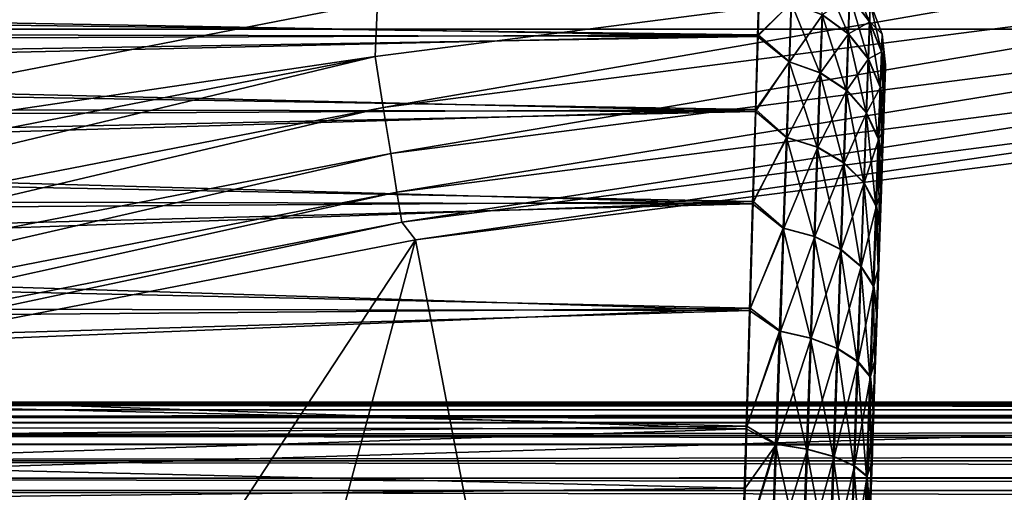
# Model space of a CAD drawing. Header units: millimetres. Extents: x -43.6 to 43.6, y -43.6 to 43.6.
# Tile 400 of 637: x -6.7 to -4.7, y 35.9 to 36.8. Entities that reach past the tile are written whole.
import ezdxf

# ---------------------------------------------------------------- set-up
doc = ezdxf.new("R2010")
doc.units = ezdxf.units.MM
doc.header["$LTSCALE"] = 52.148148
for name, color, linetype in [('150', 7, 'CONTINUOUS'), ('152', 7, 'CONTINUOUS'), ('156', 7, 'CONTINUOUS'), ('163', 7, 'CONTINUOUS'), ('208', 7, 'CONTINUOUS'), ('317', 7, 'CONTINUOUS'), ('341', 7, 'CONTINUOUS'), ('357', 7, 'CONTINUOUS'), ('382', 7, 'CONTINUOUS')]:
    doc.layers.add(name, color=color, linetype=linetype)

msp = doc.modelspace()

# ---------------------------------------------------------------- linework, layer by layer
at = {"layer": '150', "linetype": 'Continuous'}
for points in [[(-3.5187, 36.6918, 23.9303), (-5.4256, 34.1166, 15.3553), (-5.8614, 36.3912, 23.9303), (-3.5187, 36.6918, 23.9303)], [(-4.3358, 34.2706, 15.3499), (-5.4256, 34.1166, 15.3553), (-3.5187, 36.6918, 23.9303), (-4.3358, 34.2706, 15.3499)], [(-5.8614, 36.3912, 23.9303), (-7.6317, 33.6959, 15.3701), (-8.1792, 35.9413, 23.9303), (-5.8614, 36.3912, 23.9303)], [(-6.5217, 33.926, 15.362), (-7.6317, 33.6959, 15.3701), (-5.8614, 36.3912, 23.9303), (-6.5217, 33.926, 15.362)], [(-5.4256, 34.1166, 15.3553), (-6.5217, 33.926, 15.362), (-5.8614, 36.3912, 23.9303), (-5.4256, 34.1166, 15.3553)]]:
    msp.add_3dface(points, dxfattribs=at)
at = {"layer": '152', "color": 2, "linetype": 'Continuous'}
for points in [[(-19.9912, 38.0897, 26.3), (-22.2545, 36.8132, 26.3), (19.9912, 38.0897, 26.3), (-19.9912, 38.0897, 26.3)], [(19.9912, 38.0897, 26.3), (-22.2545, 36.8132, 26.3), (22.2545, 36.8132, 26.3), (19.9912, 38.0897, 26.3)], [(-22.2545, 36.8132, 26.3), (-24.4367, 35.4023, 26.3), (22.2545, 36.8132, 26.3), (-22.2545, 36.8132, 26.3)], [(22.2545, 36.8132, 26.3), (-24.4367, 35.4023, 26.3), (-0.015, 35.8829, 26.3), (22.2545, 36.8132, 26.3)]]:
    msp.add_3dface(points, dxfattribs=at)
at = {"layer": '156', "color": 1, "linetype": 'Continuous'}
msp.add_3dface([(-5.9381, 36.8678, 24.3), (-8.2863, 36.412, 24.3), (-22.2726, 36.8431, 24.3), (-5.9381, 36.8678, 24.3)], dxfattribs=at)
at = {"layer": '163', "linetype": 'Continuous'}
for points in [[(-5.1736, 36.9089, -3.5149), (-5.1769, 36.7983, -3.7512), (-8.9189, 36.8654, -3.6211), (-5.1736, 36.9089, -3.5149)], [(-5.1761, 36.8013, -2.254), (-5.173, 36.9109, -2.4908), (-8.9185, 36.8494, -2.3449), (-5.1761, 36.8013, -2.254)], [(-8.9189, 36.8654, -3.6211), (-5.1769, 36.7983, -3.7512), (-8.9172, 36.8056, -3.7386), (-8.9189, 36.8654, -3.6211)], [(-8.9167, 36.7867, -2.2289), (-5.1761, 36.8013, -2.254), (-8.9185, 36.8494, -2.3449), (-8.9167, 36.7867, -2.2289)], [(-8.9172, 36.8056, -3.7386), (-5.1769, 36.7983, -3.7512), (-8.9152, 36.7357, -3.8503), (-8.9172, 36.8056, -3.7386)], [(-8.9145, 36.714, -2.119), (-5.1761, 36.8013, -2.254), (-8.9167, 36.7867, -2.2289), (-8.9145, 36.714, -2.119)], [(-5.1769, 36.7983, -3.7512), (-5.1814, 36.6485, -3.9649), (-8.9152, 36.7357, -3.8503), (-5.1769, 36.7983, -3.7512)], [(-5.1803, 36.6523, -2.0397), (-5.1761, 36.8013, -2.254), (-8.9145, 36.714, -2.119), (-5.1803, 36.6523, -2.0397)], [(-8.9152, 36.7357, -3.8503), (-5.1814, 36.6485, -3.9649), (-8.9129, 36.6563, -3.9555), (-8.9152, 36.7357, -3.8503)], [(-8.9122, 36.6319, -2.0158), (-5.1803, 36.6523, -2.0397), (-8.9145, 36.714, -2.119), (-8.9122, 36.6319, -2.0158)], [(-8.9129, 36.6563, -3.9555), (-5.1814, 36.6485, -3.9649), (-8.9103, 36.5679, -4.0534), (-8.9129, 36.6563, -3.9555)], [(-8.9095, 36.5412, -1.9202), (-5.1803, 36.6523, -2.0397), (-8.9122, 36.6319, -2.0158), (-8.9095, 36.5412, -1.9202)], [(-5.1814, 36.6485, -3.9649), (-5.1869, 36.4638, -4.1494), (-8.9103, 36.5679, -4.0534), (-5.1814, 36.6485, -3.9649)], [(-5.1856, 36.4684, -1.8545), (-5.1803, 36.6523, -2.0397), (-8.9095, 36.5412, -1.9202), (-5.1856, 36.4684, -1.8545)], [(-8.9103, 36.5679, -4.0534), (-5.1869, 36.4638, -4.1494), (-8.9075, 36.4713, -4.1431), (-8.9103, 36.5679, -4.0534)], [(-8.9066, 36.4423, -1.8329), (-5.1856, 36.4684, -1.8545), (-8.9095, 36.5412, -1.9202), (-8.9066, 36.4423, -1.8329)], [(-8.9075, 36.4713, -4.1431), (-5.1869, 36.4638, -4.1494), (-8.9044, 36.3672, -4.2239), (-8.9075, 36.4713, -4.1431)], [(-8.9035, 36.3362, -1.7547), (-5.1856, 36.4684, -1.8545), (-8.9066, 36.4423, -1.8329), (-8.9035, 36.3362, -1.7547)], [(-5.1869, 36.4638, -4.1494), (-5.1932, 36.25, -4.299), (-8.9044, 36.3672, -4.2239), (-5.1869, 36.4638, -4.1494)], [(-5.1917, 36.2551, -1.7039), (-5.1856, 36.4684, -1.8545), (-8.9035, 36.3362, -1.7547), (-5.1917, 36.2551, -1.7039)], [(-8.9044, 36.3672, -4.2239), (-5.1932, 36.25, -4.299), (-8.9012, 36.2564, -4.2953), (-8.9044, 36.3672, -4.2239)], [(-8.9003, 36.2236, -1.6861), (-5.1917, 36.2551, -1.7039), (-8.9035, 36.3362, -1.7547), (-8.9003, 36.2236, -1.6861)], [(-8.9012, 36.2564, -4.2953), (-5.1932, 36.25, -4.299), (-8.8978, 36.1397, -4.3567), (-8.9012, 36.2564, -4.2953)], [(-8.8968, 36.1055, -1.6276), (-5.1917, 36.2551, -1.7039), (-8.9003, 36.2236, -1.6861), (-8.8968, 36.1055, -1.6276)], [(-5.1932, 36.25, -4.299), (-5.2001, 36.0134, -4.4094), (-8.8978, 36.1397, -4.3567), (-5.1932, 36.25, -4.299)], [(-5.1985, 36.019, -1.5926), (-5.1917, 36.2551, -1.7039), (-8.8968, 36.1055, -1.6276), (-5.1985, 36.019, -1.5926)], [(-8.8978, 36.1397, -4.3567), (-5.2001, 36.0134, -4.4094), (-8.8943, 36.0181, -4.4077), (-8.8978, 36.1397, -4.3567)], [(-8.8933, 35.9825, -1.5797), (-5.1985, 36.019, -1.5926), (-8.8968, 36.1055, -1.6276), (-8.8933, 35.9825, -1.5797)], [(-8.8943, 36.0181, -4.4077), (-5.2001, 36.0134, -4.4094), (-8.8906, 35.8925, -4.4477), (-8.8943, 36.0181, -4.4077)], [(-5.2021, 35.8946, -1.5528), (-5.1985, 36.019, -1.5926), (-8.8933, 35.9825, -1.5797), (-5.2021, 35.8946, -1.5528)], [(-5.2001, 36.0134, -4.4094), (-5.2075, 35.7613, -4.4771), (-8.8906, 35.8925, -4.4477), (-5.2001, 36.0134, -4.4094)], [(-8.8895, 35.854, -1.5424), (-5.2021, 35.8946, -1.5528), (-8.8933, 35.9825, -1.5797), (-8.8895, 35.854, -1.5424)], [(-8.8906, 35.8925, -4.4477), (-5.2075, 35.7613, -4.4771), (-8.8869, 35.7638, -4.4766), (-8.8906, 35.8925, -4.4477)], [(-5.2058, 35.766, -1.5238), (-5.2021, 35.8946, -1.5528), (-8.8895, 35.854, -1.5424), (-5.2058, 35.766, -1.5238)]]:
    msp.add_3dface(points, dxfattribs=at)
at = {"layer": '208', "linetype": 'Continuous'}
for points in [[(-5.9381, 36.8678, 24.3), (-3.5754, 37.0631, 24.2883), (-5.9427, 36.758, 24.2883), (-5.9381, 36.8678, 24.3)], [(-3.5754, 37.0631, 24.2883), (-5.9263, 36.6562, 24.2534), (-5.9427, 36.758, 24.2883), (-3.5754, 37.0631, 24.2883)], [(-3.5655, 36.9605, 24.2534), (-5.9263, 36.6562, 24.2534), (-3.5754, 37.0631, 24.2883), (-3.5655, 36.9605, 24.2534)], [(-3.5655, 36.9605, 24.2534), (-5.9114, 36.5643, 24.1971), (-5.9263, 36.6562, 24.2534), (-3.5655, 36.9605, 24.2534)], [(-3.5566, 36.8679, 24.1971), (-5.9114, 36.5643, 24.1971), (-3.5655, 36.9605, 24.2534), (-3.5566, 36.8679, 24.1971)], [(-8.2863, 36.412, 24.3), (-5.9381, 36.8678, 24.3), (-5.9427, 36.758, 24.2883), (-8.2863, 36.412, 24.3)], [(-3.5566, 36.8679, 24.1971), (-5.8989, 36.4866, 24.122), (-5.9114, 36.5643, 24.1971), (-3.5566, 36.8679, 24.1971)], [(-3.549, 36.7895, 24.122), (-5.8989, 36.4866, 24.122), (-3.5566, 36.8679, 24.1971), (-3.549, 36.7895, 24.122)], [(-3.549, 36.7895, 24.122), (-5.8892, 36.4268, 24.0316), (-5.8989, 36.4866, 24.122), (-3.549, 36.7895, 24.122)], [(-3.5432, 36.7292, 24.0316), (-5.8892, 36.4268, 24.0316), (-3.549, 36.7895, 24.122), (-3.5432, 36.7292, 24.0316)], [(-8.2863, 36.412, 24.3), (-5.9427, 36.758, 24.2883), (-8.2856, 36.3018, 24.2883), (-8.2863, 36.412, 24.3)], [(-5.9427, 36.758, 24.2883), (-8.2627, 36.2013, 24.2534), (-8.2856, 36.3018, 24.2883), (-5.9427, 36.758, 24.2883)], [(-5.9263, 36.6562, 24.2534), (-8.2627, 36.2013, 24.2534), (-5.9427, 36.758, 24.2883), (-5.9263, 36.6562, 24.2534)], [(-3.5432, 36.7292, 24.0316), (-5.8614, 36.3912, 23.9303), (-5.8892, 36.4268, 24.0316), (-3.5432, 36.7292, 24.0316)], [(-3.5187, 36.6918, 23.9303), (-5.8614, 36.3912, 23.9303), (-3.5432, 36.7292, 24.0316), (-3.5187, 36.6918, 23.9303)], [(-5.9263, 36.6562, 24.2534), (-8.242, 36.1105, 24.1971), (-8.2627, 36.2013, 24.2534), (-5.9263, 36.6562, 24.2534)], [(-5.9114, 36.5643, 24.1971), (-8.242, 36.1105, 24.1971), (-5.9263, 36.6562, 24.2534), (-5.9114, 36.5643, 24.1971)], [(-5.9114, 36.5643, 24.1971), (-8.2244, 36.0337, 24.122), (-8.242, 36.1105, 24.1971), (-5.9114, 36.5643, 24.1971)], [(-5.8989, 36.4866, 24.122), (-8.2244, 36.0337, 24.122), (-5.9114, 36.5643, 24.1971), (-5.8989, 36.4866, 24.122)], [(-5.8989, 36.4866, 24.122), (-8.211, 35.9747, 24.0316), (-8.2244, 36.0337, 24.122), (-5.8989, 36.4866, 24.122)], [(-5.8892, 36.4268, 24.0316), (-8.211, 35.9747, 24.0316), (-5.8989, 36.4866, 24.122), (-5.8892, 36.4268, 24.0316)], [(-5.8892, 36.4268, 24.0316), (-8.1792, 35.9413, 23.9303), (-8.211, 35.9747, 24.0316), (-5.8892, 36.4268, 24.0316)], [(-5.8614, 36.3912, 23.9303), (-8.1792, 35.9413, 23.9303), (-5.8892, 36.4268, 24.0316), (-5.8614, 36.3912, 23.9303)]]:
    msp.add_3dface(points, dxfattribs=at)
at = {"layer": '317', "linetype": 'Continuous'}
for points in [[(-8.8903, 36.0668, 14.7301), (8.8903, 36.0668, 14.7301), (-7.5614, 35.6267, 2.1283), (-8.8903, 36.0668, 14.7301)], [(-7.5614, 35.6267, 2.1283), (8.8903, 36.0668, 14.7301), (-7.4665, 35.6288, 2.1878), (-7.5614, 35.6267, 2.1283)], [(-7.4665, 35.6288, 2.1878), (8.8903, 36.0668, 14.7301), (-7.3609, 35.6301, 2.2248), (-7.4665, 35.6288, 2.1878)], [(-7.3609, 35.6301, 2.2248), (8.8903, 36.0668, 14.7301), (-7.25, 35.6305, 2.2373), (-7.3609, 35.6301, 2.2248)], [(8.8903, 36.0668, 14.7301), (7.25, 35.6305, 2.2373), (-7.25, 35.6305, 2.2373), (8.8903, 36.0668, 14.7301)]]:
    msp.add_3dface(points, dxfattribs=at)
at = {"layer": '341', "linetype": 'Continuous'}
for points in [[(-4.9208, 36.7413, -3.0027), (-4.9209, 36.7362, -2.8876), (-4.9916, 34.737, -4.2502), (-4.9208, 36.7413, -3.0027)], [(-4.9211, 36.7357, -3.1177), (-4.9208, 36.7413, -3.0027), (-4.9916, 34.737, -4.2502), (-4.9211, 36.7357, -3.1177)], [(-4.9209, 36.7362, -2.8876), (-4.9214, 36.7205, -2.7734), (-4.9916, 34.737, -4.2502), (-4.9209, 36.7362, -2.8876)], [(-4.9217, 36.7196, -3.2318), (-4.9211, 36.7357, -3.1177), (-4.9916, 34.737, -4.2502), (-4.9217, 36.7196, -3.2318)], [(-4.9214, 36.7205, -2.7734), (-4.9223, 36.6944, -2.6612), (-4.9916, 34.737, -4.2502), (-4.9214, 36.7205, -2.7734)], [(-4.9227, 36.6931, -3.3439), (-4.9217, 36.7196, -3.2318), (-4.9916, 34.737, -4.2502), (-4.9227, 36.6931, -3.3439)], [(-4.9223, 36.6944, -2.6612), (-4.9235, 36.6581, -2.5518), (-4.9916, 34.737, -4.2502), (-4.9223, 36.6944, -2.6612)], [(-4.9241, 36.6563, -3.4532), (-4.9227, 36.6931, -3.3439), (-4.9916, 34.737, -4.2502), (-4.9241, 36.6563, -3.4532)], [(-4.9235, 36.6581, -2.5518), (-4.925, 36.6119, -2.4463), (-4.9916, 34.737, -4.2502), (-4.9235, 36.6581, -2.5518)], [(-4.9258, 36.6096, -3.5585), (-4.9241, 36.6563, -3.4532), (-4.9916, 34.737, -4.2502), (-4.9258, 36.6096, -3.5585)], [(-4.925, 36.6119, -2.4463), (-4.9269, 36.5561, -2.3454), (-4.9916, 34.737, -4.2502), (-4.925, 36.6119, -2.4463)], [(-4.9278, 36.5535, -3.6591), (-4.9258, 36.6096, -3.5585), (-4.9916, 34.737, -4.2502), (-4.9278, 36.5535, -3.6591)], [(-4.9269, 36.5561, -2.3454), (-4.9291, 36.4913, -2.2501), (-4.9916, 34.737, -4.2502), (-4.9269, 36.5561, -2.3454)], [(-4.9301, 36.4883, -3.7541), (-4.9278, 36.5535, -3.6591), (-4.9916, 34.737, -4.2502), (-4.9301, 36.4883, -3.7541)], [(-4.9291, 36.4913, -2.2501), (-4.9316, 36.4179, -2.1612), (-4.9916, 34.737, -4.2502), (-4.9291, 36.4913, -2.2501)], [(-4.9328, 36.4146, -3.8428), (-4.9301, 36.4883, -3.7541), (-4.9916, 34.737, -4.2502), (-4.9328, 36.4146, -3.8428)], [(-4.9316, 36.4179, -2.1612), (-4.9344, 36.3367, -2.0794), (-4.9916, 34.737, -4.2502), (-4.9316, 36.4179, -2.1612)], [(-4.9356, 36.3331, -3.9242), (-4.9328, 36.4146, -3.8428), (-4.9916, 34.737, -4.2502), (-4.9356, 36.3331, -3.9242)], [(-4.9344, 36.3367, -2.0794), (-4.9374, 36.2483, -2.0055), (-4.9916, 34.737, -4.2502), (-4.9344, 36.3367, -2.0794)], [(-4.9388, 36.2444, -3.9978), (-4.9356, 36.3331, -3.9242), (-4.9916, 34.737, -4.2502), (-4.9388, 36.2444, -3.9978)], [(-4.9374, 36.2483, -2.0055), (-4.9407, 36.1535, -1.94), (-4.9916, 34.737, -4.2502), (-4.9374, 36.2483, -2.0055)], [(-4.9421, 36.1493, -4.063), (-4.9388, 36.2444, -3.9978), (-4.9916, 34.737, -4.2502), (-4.9421, 36.1493, -4.063)], [(-4.9407, 36.1535, -1.94), (-4.9442, 36.053, -1.8835), (-4.9916, 34.737, -4.2502), (-4.9407, 36.1535, -1.94)], [(-4.9457, 36.0486, -4.1191), (-4.9421, 36.1493, -4.063), (-4.9916, 34.737, -4.2502), (-4.9457, 36.0486, -4.1191)], [(-4.9442, 36.053, -1.8835), (-4.9478, 35.9477, -1.8365), (-4.9916, 34.737, -4.2502), (-4.9442, 36.053, -1.8835)], [(-4.9494, 35.9431, -4.1656), (-4.9457, 36.0486, -4.1191), (-4.9916, 34.737, -4.2502), (-4.9494, 35.9431, -4.1656)], [(-4.9478, 35.9477, -1.8365), (-4.9516, 35.8387, -1.7994), (-4.9916, 34.737, -4.2502), (-4.9478, 35.9477, -1.8365)], [(-4.9532, 35.8338, -4.2023), (-4.9494, 35.9431, -4.1656), (-4.9916, 34.737, -4.2502), (-4.9532, 35.8338, -4.2023)]]:
    msp.add_3dface(points, dxfattribs=at)
at = {"layer": '357', "linetype": 'Continuous'}
for points in [[(-5.0451, 36.9201, -3.3609), (-4.9955, 36.8033, -3.5747), (-5.048, 36.8413, -3.5905), (-5.0451, 36.9201, -3.3609)], [(-4.9927, 36.88, -3.3513), (-4.9955, 36.8033, -3.5747), (-5.0451, 36.9201, -3.3609), (-4.9927, 36.88, -3.3513)], [(-4.9912, 36.9189, -3.1182), (-4.953, 36.8278, -3.3384), (-4.9927, 36.88, -3.3513), (-4.9912, 36.9189, -3.1182)], [(-4.9516, 36.8653, -3.1139), (-4.953, 36.8278, -3.3384), (-4.9912, 36.9189, -3.1182), (-4.9516, 36.8653, -3.1139)], [(-5.1769, 36.7983, -3.7512), (-5.1736, 36.9089, -3.5149), (-5.1096, 36.8653, -3.6001), (-5.1769, 36.7983, -3.7512)], [(-5.173, 36.9109, -2.4908), (-5.1761, 36.8013, -2.254), (-5.1089, 36.8653, -2.4), (-5.173, 36.9109, -2.4908)], [(-4.9948, 36.8033, -2.4256), (-4.9923, 36.88, -2.649), (-5.0473, 36.8413, -2.4096), (-4.9948, 36.8033, -2.4256)], [(-4.9927, 36.88, -3.3513), (-4.9557, 36.7539, -3.5537), (-4.9955, 36.8033, -3.5747), (-4.9927, 36.88, -3.3513)], [(-4.9948, 36.8033, -2.4256), (-4.9526, 36.8278, -2.6619), (-4.9923, 36.88, -2.649), (-4.9948, 36.8033, -2.4256)], [(-4.953, 36.8278, -3.3384), (-4.9557, 36.7539, -3.5537), (-4.9927, 36.88, -3.3513), (-4.953, 36.8278, -3.3384)], [(-4.9526, 36.8278, -2.6619), (-4.9514, 36.8653, -2.8864), (-4.9923, 36.88, -2.649), (-4.9526, 36.8278, -2.6619)], [(-5.1769, 36.7983, -3.7512), (-5.1096, 36.8653, -3.6001), (-5.1138, 36.7479, -3.817), (-5.1769, 36.7983, -3.7512)], [(-5.1761, 36.8013, -2.254), (-5.1128, 36.7479, -2.1831), (-5.1089, 36.8653, -2.4), (-5.1761, 36.8013, -2.254)], [(-5.1096, 36.8653, -3.6001), (-5.0522, 36.7257, -3.804), (-5.1138, 36.7479, -3.817), (-5.1096, 36.8653, -3.6001)], [(-5.1128, 36.7479, -2.1831), (-5.0473, 36.8413, -2.4096), (-5.1089, 36.8653, -2.4), (-5.1128, 36.7479, -2.1831)], [(-5.048, 36.8413, -3.5905), (-5.0522, 36.7257, -3.804), (-5.1096, 36.8653, -3.6001), (-5.048, 36.8413, -3.5905)], [(-4.9516, 36.8653, -3.1139), (-4.929, 36.7674, -3.3233), (-4.953, 36.8278, -3.3384), (-4.9516, 36.8653, -3.1139)], [(-4.9526, 36.8278, -2.6619), (-4.9275, 36.8032, -2.8914), (-4.9514, 36.8653, -2.8864), (-4.9526, 36.8278, -2.6619)], [(-4.9276, 36.8032, -3.1089), (-4.929, 36.7674, -3.3233), (-4.9516, 36.8653, -3.1139), (-4.9276, 36.8032, -3.1089)], [(-4.9514, 36.8653, -2.8864), (-4.9276, 36.8032, -3.1089), (-4.9516, 36.8653, -3.1139), (-4.9514, 36.8653, -2.8864)], [(-4.9275, 36.8032, -2.8914), (-4.9276, 36.8032, -3.1089), (-4.9514, 36.8653, -2.8864), (-4.9275, 36.8032, -2.8914)], [(-5.0512, 36.7258, -2.1962), (-5.0473, 36.8413, -2.4096), (-5.1128, 36.7479, -2.1831), (-5.0512, 36.7258, -2.1962)], [(-5.048, 36.8413, -3.5905), (-4.9995, 36.6908, -3.7824), (-5.0522, 36.7257, -3.804), (-5.048, 36.8413, -3.5905)], [(-5.0512, 36.7258, -2.1962), (-4.9948, 36.8033, -2.4256), (-5.0473, 36.8413, -2.4096), (-5.0512, 36.7258, -2.1962)], [(-4.9955, 36.8033, -3.5747), (-4.9995, 36.6908, -3.7824), (-5.048, 36.8413, -3.5905), (-4.9955, 36.8033, -3.5747)], [(-4.9551, 36.7539, -2.4466), (-4.9526, 36.8278, -2.6619), (-4.9948, 36.8033, -2.4256), (-4.9551, 36.7539, -2.4466)], [(-4.953, 36.8278, -3.3384), (-4.9316, 36.6967, -3.529), (-4.9557, 36.7539, -3.5537), (-4.953, 36.8278, -3.3384)], [(-4.9551, 36.7539, -2.4466), (-4.9286, 36.7674, -2.677), (-4.9526, 36.8278, -2.6619), (-4.9551, 36.7539, -2.4466)], [(-4.929, 36.7674, -3.3233), (-4.9316, 36.6967, -3.529), (-4.953, 36.8278, -3.3384), (-4.929, 36.7674, -3.3233)], [(-4.9286, 36.7674, -2.677), (-4.9275, 36.8032, -2.8914), (-4.9526, 36.8278, -2.6619), (-4.9286, 36.7674, -2.677)], [(-5.1814, 36.6485, -3.9649), (-5.1769, 36.7983, -3.7512), (-5.1138, 36.7479, -3.817), (-5.1814, 36.6485, -3.9649)], [(-5.1761, 36.8013, -2.254), (-5.1803, 36.6523, -2.0397), (-5.1128, 36.7479, -2.1831), (-5.1761, 36.8013, -2.254)], [(-4.9986, 36.6908, -2.2178), (-4.9948, 36.8033, -2.4256), (-5.0512, 36.7258, -2.1962), (-4.9986, 36.6908, -2.2178)], [(-4.9955, 36.8033, -3.5747), (-4.9596, 36.6456, -3.7538), (-4.9995, 36.6908, -3.7824), (-4.9955, 36.8033, -3.5747)], [(-4.9986, 36.6908, -2.2178), (-4.9551, 36.7539, -2.4466), (-4.9948, 36.8033, -2.4256), (-4.9986, 36.6908, -2.2178)], [(-4.9557, 36.7539, -3.5537), (-4.9596, 36.6456, -3.7538), (-4.9955, 36.8033, -3.5747), (-4.9557, 36.7539, -3.5537)], [(-4.9276, 36.8032, -3.1089), (-4.9217, 36.7196, -3.2318), (-4.929, 36.7674, -3.3233), (-4.9276, 36.8032, -3.1089)], [(-4.9286, 36.7674, -2.677), (-4.9209, 36.7362, -2.8876), (-4.9275, 36.8032, -2.8914), (-4.9286, 36.7674, -2.677)], [(-4.9208, 36.7413, -3.0027), (-4.9211, 36.7357, -3.1177), (-4.9276, 36.8032, -3.1089), (-4.9208, 36.7413, -3.0027)], [(-4.9275, 36.8032, -2.8914), (-4.9208, 36.7413, -3.0027), (-4.9276, 36.8032, -3.1089), (-4.9275, 36.8032, -2.8914)], [(-4.9211, 36.7357, -3.1177), (-4.9217, 36.7196, -3.2318), (-4.9276, 36.8032, -3.1089), (-4.9211, 36.7357, -3.1177)], [(-4.9209, 36.7362, -2.8876), (-4.9208, 36.7413, -3.0027), (-4.9275, 36.8032, -2.8914), (-4.9209, 36.7362, -2.8876)], [(-4.931, 36.6968, -2.4714), (-4.9286, 36.7674, -2.677), (-4.9551, 36.7539, -2.4466), (-4.931, 36.6968, -2.4714)], [(-4.929, 36.7674, -3.3233), (-4.9241, 36.6563, -3.4532), (-4.9316, 36.6967, -3.529), (-4.929, 36.7674, -3.3233)], [(-4.931, 36.6968, -2.4714), (-4.9223, 36.6944, -2.6612), (-4.9286, 36.7674, -2.677), (-4.931, 36.6968, -2.4714)], [(-4.9217, 36.7196, -3.2318), (-4.9227, 36.6931, -3.3439), (-4.929, 36.7674, -3.3233), (-4.9217, 36.7196, -3.2318)], [(-4.9227, 36.6931, -3.3439), (-4.9241, 36.6563, -3.4532), (-4.929, 36.7674, -3.3233), (-4.9227, 36.6931, -3.3439)], [(-4.9223, 36.6944, -2.6612), (-4.9214, 36.7205, -2.7734), (-4.9286, 36.7674, -2.677), (-4.9223, 36.6944, -2.6612)], [(-4.9214, 36.7205, -2.7734), (-4.9209, 36.7362, -2.8876), (-4.9286, 36.7674, -2.677), (-4.9214, 36.7205, -2.7734)], [(-5.1814, 36.6485, -3.9649), (-5.1138, 36.7479, -3.817), (-5.1192, 36.5964, -4.0116), (-5.1814, 36.6485, -3.9649)], [(-5.1803, 36.6523, -2.0397), (-5.118, 36.5964, -1.9884), (-5.1128, 36.7479, -2.1831), (-5.1803, 36.6523, -2.0397)], [(-5.1138, 36.7479, -3.817), (-5.0575, 36.5767, -3.9955), (-5.1192, 36.5964, -4.0116), (-5.1138, 36.7479, -3.817)], [(-5.118, 36.5964, -1.9884), (-5.0512, 36.7258, -2.1962), (-5.1128, 36.7479, -2.1831), (-5.118, 36.5964, -1.9884)], [(-5.0522, 36.7257, -3.804), (-5.0575, 36.5767, -3.9955), (-5.1138, 36.7479, -3.817), (-5.0522, 36.7257, -3.804)], [(-4.9587, 36.6456, -2.2465), (-4.9551, 36.7539, -2.4466), (-4.9986, 36.6908, -2.2178), (-4.9587, 36.6456, -2.2465)], [(-4.9557, 36.7539, -3.5537), (-4.9353, 36.5933, -3.7201), (-4.9596, 36.6456, -3.7538), (-4.9557, 36.7539, -3.5537)], [(-4.9587, 36.6456, -2.2465), (-4.931, 36.6968, -2.4714), (-4.9551, 36.7539, -2.4466), (-4.9587, 36.6456, -2.2465)], [(-4.9316, 36.6967, -3.529), (-4.9353, 36.5933, -3.7201), (-4.9557, 36.7539, -3.5537), (-4.9316, 36.6967, -3.529)], [(-5.0563, 36.5767, -2.0047), (-5.0512, 36.7258, -2.1962), (-5.118, 36.5964, -1.9884), (-5.0563, 36.5767, -2.0047)], [(-5.0522, 36.7257, -3.804), (-5.0047, 36.5457, -3.9688), (-5.0575, 36.5767, -3.9955), (-5.0522, 36.7257, -3.804)], [(-5.0563, 36.5767, -2.0047), (-4.9986, 36.6908, -2.2178), (-5.0512, 36.7258, -2.1962), (-5.0563, 36.5767, -2.0047)], [(-4.9995, 36.6908, -3.7824), (-5.0047, 36.5457, -3.9688), (-5.0522, 36.7257, -3.804), (-4.9995, 36.6908, -3.7824)], [(-5.0035, 36.5457, -2.0315), (-4.9986, 36.6908, -2.2178), (-5.0563, 36.5767, -2.0047), (-5.0035, 36.5457, -2.0315)], [(-4.9995, 36.6908, -3.7824), (-4.9646, 36.5058, -3.9333), (-5.0047, 36.5457, -3.9688), (-4.9995, 36.6908, -3.7824)], [(-5.0035, 36.5457, -2.0315), (-4.9587, 36.6456, -2.2465), (-4.9986, 36.6908, -2.2178), (-5.0035, 36.5457, -2.0315)], [(-4.9596, 36.6456, -3.7538), (-4.9646, 36.5058, -3.9333), (-4.9995, 36.6908, -3.7824), (-4.9596, 36.6456, -3.7538)], [(-4.9345, 36.5933, -2.2802), (-4.931, 36.6968, -2.4714), (-4.9587, 36.6456, -2.2465), (-4.9345, 36.5933, -2.2802)], [(-4.9316, 36.6967, -3.529), (-4.9278, 36.5535, -3.6591), (-4.9353, 36.5933, -3.7201), (-4.9316, 36.6967, -3.529)], [(-4.9345, 36.5933, -2.2802), (-4.925, 36.6119, -2.4463), (-4.931, 36.6968, -2.4714), (-4.9345, 36.5933, -2.2802)], [(-4.9241, 36.6563, -3.4532), (-4.9258, 36.6096, -3.5585), (-4.9316, 36.6967, -3.529), (-4.9241, 36.6563, -3.4532)], [(-4.9258, 36.6096, -3.5585), (-4.9278, 36.5535, -3.6591), (-4.9316, 36.6967, -3.529), (-4.9258, 36.6096, -3.5585)], [(-4.925, 36.6119, -2.4463), (-4.9235, 36.6581, -2.5518), (-4.931, 36.6968, -2.4714), (-4.925, 36.6119, -2.4463)], [(-4.9235, 36.6581, -2.5518), (-4.9223, 36.6944, -2.6612), (-4.931, 36.6968, -2.4714), (-4.9235, 36.6581, -2.5518)], [(-5.1869, 36.4638, -4.1494), (-5.1814, 36.6485, -3.9649), (-5.1192, 36.5964, -4.0116), (-5.1869, 36.4638, -4.1494)], [(-5.1803, 36.6523, -2.0397), (-5.1856, 36.4684, -1.8545), (-5.118, 36.5964, -1.9884), (-5.1803, 36.6523, -2.0397)], [(-4.9635, 36.5058, -2.067), (-4.9587, 36.6456, -2.2465), (-5.0035, 36.5457, -2.0315), (-4.9635, 36.5058, -2.067)], [(-4.9596, 36.6456, -3.7538), (-4.9401, 36.4597, -3.8917), (-4.9646, 36.5058, -3.9333), (-4.9596, 36.6456, -3.7538)], [(-4.9635, 36.5058, -2.067), (-4.9345, 36.5933, -2.2802), (-4.9587, 36.6456, -2.2465), (-4.9635, 36.5058, -2.067)], [(-4.9353, 36.5933, -3.7201), (-4.9401, 36.4597, -3.8917), (-4.9596, 36.6456, -3.7538), (-4.9353, 36.5933, -3.7201)], [(-4.9269, 36.5561, -2.3454), (-4.925, 36.6119, -2.4463), (-4.9345, 36.5933, -2.2802), (-4.9269, 36.5561, -2.3454)], [(-5.1869, 36.4638, -4.1494), (-5.1192, 36.5964, -4.0116), (-5.1257, 36.4149, -4.1786), (-5.1869, 36.4638, -4.1494)], [(-5.1856, 36.4684, -1.8545), (-5.1242, 36.4149, -1.8214), (-5.118, 36.5964, -1.9884), (-5.1856, 36.4684, -1.8545)], [(-5.1192, 36.5964, -4.0116), (-5.0638, 36.3981, -4.1598), (-5.1257, 36.4149, -4.1786), (-5.1192, 36.5964, -4.0116)], [(-5.1242, 36.4149, -1.8214), (-5.0563, 36.5767, -2.0047), (-5.118, 36.5964, -1.9884), (-5.1242, 36.4149, -1.8214)], [(-5.0575, 36.5767, -3.9955), (-5.0638, 36.3981, -4.1598), (-5.1192, 36.5964, -4.0116), (-5.0575, 36.5767, -3.9955)], [(-4.939, 36.4597, -2.1086), (-4.9345, 36.5933, -2.2802), (-4.9635, 36.5058, -2.067), (-4.939, 36.4597, -2.1086)], [(-4.9353, 36.5933, -3.7201), (-4.9328, 36.4146, -3.8428), (-4.9401, 36.4597, -3.8917), (-4.9353, 36.5933, -3.7201)], [(-4.939, 36.4597, -2.1086), (-4.9291, 36.4913, -2.2501), (-4.9345, 36.5933, -2.2802), (-4.939, 36.4597, -2.1086)], [(-4.9278, 36.5535, -3.6591), (-4.9301, 36.4883, -3.7541), (-4.9353, 36.5933, -3.7201), (-4.9278, 36.5535, -3.6591)], [(-4.9301, 36.4883, -3.7541), (-4.9328, 36.4146, -3.8428), (-4.9353, 36.5933, -3.7201), (-4.9301, 36.4883, -3.7541)], [(-4.9291, 36.4913, -2.2501), (-4.9269, 36.5561, -2.3454), (-4.9345, 36.5933, -2.2802), (-4.9291, 36.4913, -2.2501)], [(-5.0624, 36.3981, -1.8403), (-5.0563, 36.5767, -2.0047), (-5.1242, 36.4149, -1.8214), (-5.0624, 36.3981, -1.8403)], [(-5.0575, 36.5767, -3.9955), (-5.0109, 36.372, -4.1287), (-5.0638, 36.3981, -4.1598), (-5.0575, 36.5767, -3.9955)], [(-5.0624, 36.3981, -1.8403), (-5.0035, 36.5457, -2.0315), (-5.0563, 36.5767, -2.0047), (-5.0624, 36.3981, -1.8403)], [(-5.0047, 36.5457, -3.9688), (-5.0109, 36.372, -4.1287), (-5.0575, 36.5767, -3.9955), (-5.0047, 36.5457, -3.9688)], [(-5.0095, 36.372, -1.8716), (-5.0035, 36.5457, -2.0315), (-5.0624, 36.3981, -1.8403), (-5.0095, 36.372, -1.8716)], [(-5.0047, 36.5457, -3.9688), (-4.9706, 36.3384, -4.0874), (-5.0109, 36.372, -4.1287), (-5.0047, 36.5457, -3.9688)], [(-5.0095, 36.372, -1.8716), (-4.9635, 36.5058, -2.067), (-5.0035, 36.5457, -2.0315), (-5.0095, 36.372, -1.8716)], [(-4.9646, 36.5058, -3.9333), (-4.9706, 36.3384, -4.0874), (-5.0047, 36.5457, -3.9688), (-4.9646, 36.5058, -3.9333)], [(-4.9693, 36.3384, -1.9129), (-4.9635, 36.5058, -2.067), (-5.0095, 36.372, -1.8716), (-4.9693, 36.3384, -1.9129)], [(-4.9646, 36.5058, -3.9333), (-4.9458, 36.2998, -4.0389), (-4.9706, 36.3384, -4.0874), (-4.9646, 36.5058, -3.9333)], [(-4.9693, 36.3384, -1.9129), (-4.939, 36.4597, -2.1086), (-4.9635, 36.5058, -2.067), (-4.9693, 36.3384, -1.9129)], [(-4.9401, 36.4597, -3.8917), (-4.9458, 36.2998, -4.0389), (-4.9646, 36.5058, -3.9333), (-4.9401, 36.4597, -3.8917)], [(-4.9316, 36.4179, -2.1612), (-4.9291, 36.4913, -2.2501), (-4.939, 36.4597, -2.1086), (-4.9316, 36.4179, -2.1612)], [(-5.1932, 36.25, -4.299), (-5.1869, 36.4638, -4.1494), (-5.1257, 36.4149, -4.1786), (-5.1932, 36.25, -4.299)], [(-5.1856, 36.4684, -1.8545), (-5.1917, 36.2551, -1.7039), (-5.1242, 36.4149, -1.8214), (-5.1856, 36.4684, -1.8545)], [(-4.9445, 36.2998, -1.9614), (-4.939, 36.4597, -2.1086), (-4.9693, 36.3384, -1.9129), (-4.9445, 36.2998, -1.9614)], [(-4.9401, 36.4597, -3.8917), (-4.9356, 36.3331, -3.9242), (-4.9458, 36.2998, -4.0389), (-4.9401, 36.4597, -3.8917)], [(-4.9445, 36.2998, -1.9614), (-4.9344, 36.3367, -2.0794), (-4.939, 36.4597, -2.1086), (-4.9445, 36.2998, -1.9614)], [(-4.9328, 36.4146, -3.8428), (-4.9356, 36.3331, -3.9242), (-4.9401, 36.4597, -3.8917), (-4.9328, 36.4146, -3.8428)], [(-4.9344, 36.3367, -2.0794), (-4.9316, 36.4179, -2.1612), (-4.939, 36.4597, -2.1086), (-4.9344, 36.3367, -2.0794)], [(-5.1932, 36.25, -4.299), (-5.1257, 36.4149, -4.1786), (-5.133, 36.2085, -4.3135), (-5.1932, 36.25, -4.299)], [(-5.1917, 36.2551, -1.7039), (-5.1314, 36.2085, -1.6866), (-5.1242, 36.4149, -1.8214), (-5.1917, 36.2551, -1.7039)], [(-5.1257, 36.4149, -4.1786), (-5.071, 36.1949, -4.2925), (-5.133, 36.2085, -4.3135), (-5.1257, 36.4149, -4.1786)], [(-5.1314, 36.2085, -1.6866), (-5.0624, 36.3981, -1.8403), (-5.1242, 36.4149, -1.8214), (-5.1314, 36.2085, -1.6866)], [(-5.0638, 36.3981, -4.1598), (-5.071, 36.1949, -4.2925), (-5.1257, 36.4149, -4.1786), (-5.0638, 36.3981, -4.1598)], [(-5.0694, 36.1949, -1.7076), (-5.0624, 36.3981, -1.8403), (-5.1314, 36.2085, -1.6866), (-5.0694, 36.1949, -1.7076)], [(-5.0638, 36.3981, -4.1598), (-5.0179, 36.1743, -4.2578), (-5.071, 36.1949, -4.2925), (-5.0638, 36.3981, -4.1598)], [(-5.0694, 36.1949, -1.7076), (-5.0095, 36.372, -1.8716), (-5.0624, 36.3981, -1.8403), (-5.0694, 36.1949, -1.7076)], [(-5.0109, 36.372, -4.1287), (-5.0179, 36.1743, -4.2578), (-5.0638, 36.3981, -4.1598), (-5.0109, 36.372, -4.1287)], [(-5.0163, 36.1743, -1.7424), (-5.0095, 36.372, -1.8716), (-5.0694, 36.1949, -1.7076), (-5.0163, 36.1743, -1.7424)], [(-5.0109, 36.372, -4.1287), (-4.9773, 36.1479, -4.2118), (-5.0179, 36.1743, -4.2578), (-5.0109, 36.372, -4.1287)], [(-5.0163, 36.1743, -1.7424), (-4.9693, 36.3384, -1.9129), (-5.0095, 36.372, -1.8716), (-5.0163, 36.1743, -1.7424)], [(-4.9706, 36.3384, -4.0874), (-4.9773, 36.1479, -4.2118), (-5.0109, 36.372, -4.1287), (-4.9706, 36.3384, -4.0874)], [(-4.9758, 36.148, -1.7885), (-4.9693, 36.3384, -1.9129), (-5.0163, 36.1743, -1.7424), (-4.9758, 36.148, -1.7885)], [(-4.9706, 36.3384, -4.0874), (-4.9522, 36.1178, -4.1577), (-4.9773, 36.1479, -4.2118), (-4.9706, 36.3384, -4.0874)], [(-4.9758, 36.148, -1.7885), (-4.9445, 36.2998, -1.9614), (-4.9693, 36.3384, -1.9129), (-4.9758, 36.148, -1.7885)], [(-4.9458, 36.2998, -4.0389), (-4.9522, 36.1178, -4.1577), (-4.9706, 36.3384, -4.0874), (-4.9458, 36.2998, -4.0389)], [(-4.9356, 36.3331, -3.9242), (-4.9388, 36.2444, -3.9978), (-4.9458, 36.2998, -4.0389), (-4.9356, 36.3331, -3.9242)], [(-4.9374, 36.2483, -2.0055), (-4.9344, 36.3367, -2.0794), (-4.9445, 36.2998, -1.9614), (-4.9374, 36.2483, -2.0055)], [(-4.9508, 36.1178, -1.8426), (-4.9445, 36.2998, -1.9614), (-4.9758, 36.148, -1.7885), (-4.9508, 36.1178, -1.8426)], [(-4.9458, 36.2998, -4.0389), (-4.9421, 36.1493, -4.063), (-4.9522, 36.1178, -4.1577), (-4.9458, 36.2998, -4.0389)], [(-4.9508, 36.1178, -1.8426), (-4.9374, 36.2483, -2.0055), (-4.9445, 36.2998, -1.9614), (-4.9508, 36.1178, -1.8426)], [(-4.9388, 36.2444, -3.9978), (-4.9421, 36.1493, -4.063), (-4.9458, 36.2998, -4.0389), (-4.9388, 36.2444, -3.9978)], [(-5.2001, 36.0134, -4.4094), (-5.1932, 36.25, -4.299), (-5.133, 36.2085, -4.3135), (-5.2001, 36.0134, -4.4094)], [(-5.1917, 36.2551, -1.7039), (-5.1985, 36.019, -1.5926), (-5.1314, 36.2085, -1.6866), (-5.1917, 36.2551, -1.7039)], [(-4.9407, 36.1535, -1.94), (-4.9374, 36.2483, -2.0055), (-4.9508, 36.1178, -1.8426), (-4.9407, 36.1535, -1.94)], [(-5.2001, 36.0134, -4.4094), (-5.133, 36.2085, -4.3135), (-5.1409, 35.9827, -4.4125), (-5.2001, 36.0134, -4.4094)], [(-5.1985, 36.019, -1.5926), (-5.1392, 35.9827, -1.5876), (-5.1314, 36.2085, -1.6866), (-5.1985, 36.019, -1.5926)], [(-5.133, 36.2085, -4.3135), (-5.0788, 35.9728, -4.39), (-5.1409, 35.9827, -4.4125), (-5.133, 36.2085, -4.3135)], [(-5.1392, 35.9827, -1.5876), (-5.0694, 36.1949, -1.7076), (-5.1314, 36.2085, -1.6866), (-5.1392, 35.9827, -1.5876)], [(-5.071, 36.1949, -4.2925), (-5.0788, 35.9728, -4.39), (-5.133, 36.2085, -4.3135), (-5.071, 36.1949, -4.2925)], [(-5.0771, 35.9728, -1.6102), (-5.0694, 36.1949, -1.7076), (-5.1392, 35.9827, -1.5876), (-5.0771, 35.9728, -1.6102)], [(-5.071, 36.1949, -4.2925), (-5.0255, 35.9581, -4.3526), (-5.0788, 35.9728, -4.39), (-5.071, 36.1949, -4.2925)], [(-5.0771, 35.9728, -1.6102), (-5.0163, 36.1743, -1.7424), (-5.0694, 36.1949, -1.7076), (-5.0771, 35.9728, -1.6102)], [(-5.0179, 36.1743, -4.2578), (-5.0255, 35.9581, -4.3526), (-5.071, 36.1949, -4.2925), (-5.0179, 36.1743, -4.2578)], [(-5.0238, 35.9581, -1.6476), (-5.0163, 36.1743, -1.7424), (-5.0771, 35.9728, -1.6102), (-5.0238, 35.9581, -1.6476)], [(-5.0179, 36.1743, -4.2578), (-4.9846, 35.9396, -4.3031), (-5.0255, 35.9581, -4.3526), (-5.0179, 36.1743, -4.2578)], [(-5.0238, 35.9581, -1.6476), (-4.9758, 36.148, -1.7885), (-5.0163, 36.1743, -1.7424), (-5.0238, 35.9581, -1.6476)], [(-4.9773, 36.1479, -4.2118), (-4.9846, 35.9396, -4.3031), (-5.0179, 36.1743, -4.2578), (-4.9773, 36.1479, -4.2118)], [(-4.983, 35.9396, -1.6972), (-4.9758, 36.148, -1.7885), (-5.0238, 35.9581, -1.6476), (-4.983, 35.9396, -1.6972)], [(-4.9773, 36.1479, -4.2118), (-4.9592, 35.9188, -4.245), (-4.9846, 35.9396, -4.3031), (-4.9773, 36.1479, -4.2118)], [(-4.983, 35.9396, -1.6972), (-4.9508, 36.1178, -1.8426), (-4.9758, 36.148, -1.7885), (-4.983, 35.9396, -1.6972)], [(-4.9522, 36.1178, -4.1577), (-4.9592, 35.9188, -4.245), (-4.9773, 36.1479, -4.2118), (-4.9522, 36.1178, -4.1577)], [(-4.9421, 36.1493, -4.063), (-4.9457, 36.0486, -4.1191), (-4.9522, 36.1178, -4.1577), (-4.9421, 36.1493, -4.063)], [(-4.9442, 36.053, -1.8835), (-4.9407, 36.1535, -1.94), (-4.9508, 36.1178, -1.8426), (-4.9442, 36.053, -1.8835)], [(-4.9577, 35.9188, -1.7553), (-4.9508, 36.1178, -1.8426), (-4.983, 35.9396, -1.6972), (-4.9577, 35.9188, -1.7553)], [(-4.9522, 36.1178, -4.1577), (-4.9494, 35.9431, -4.1656), (-4.9592, 35.9188, -4.245), (-4.9522, 36.1178, -4.1577)], [(-4.9577, 35.9188, -1.7553), (-4.9442, 36.053, -1.8835), (-4.9508, 36.1178, -1.8426), (-4.9577, 35.9188, -1.7553)], [(-4.9457, 36.0486, -4.1191), (-4.9494, 35.9431, -4.1656), (-4.9522, 36.1178, -4.1577), (-4.9457, 36.0486, -4.1191)], [(-4.9478, 35.9477, -1.8365), (-4.9442, 36.053, -1.8835), (-4.9577, 35.9188, -1.7553), (-4.9478, 35.9477, -1.8365)], [(-5.2075, 35.7613, -4.4771), (-5.2001, 36.0134, -4.4094), (-5.1409, 35.9827, -4.4125), (-5.2075, 35.7613, -4.4771)], [(-5.1985, 36.019, -1.5926), (-5.2021, 35.8946, -1.5528), (-5.1392, 35.9827, -1.5876), (-5.1985, 36.019, -1.5926)], [(-5.2075, 35.7613, -4.4771), (-5.1409, 35.9827, -4.4125), (-5.1493, 35.7437, -4.473), (-5.2075, 35.7613, -4.4771)], [(-5.2021, 35.8946, -1.5528), (-5.2058, 35.766, -1.5238), (-5.1392, 35.9827, -1.5876), (-5.2021, 35.8946, -1.5528)], [(-5.2058, 35.766, -1.5238), (-5.1475, 35.7437, -1.5271), (-5.1392, 35.9827, -1.5876), (-5.2058, 35.766, -1.5238)], [(-5.1409, 35.9827, -4.4125), (-5.0871, 35.7376, -4.4495), (-5.1493, 35.7437, -4.473), (-5.1409, 35.9827, -4.4125)], [(-5.1475, 35.7437, -1.5271), (-5.0771, 35.9728, -1.6102), (-5.1392, 35.9827, -1.5876), (-5.1475, 35.7437, -1.5271)], [(-5.0853, 35.7376, -1.5506), (-5.0771, 35.9728, -1.6102), (-5.1475, 35.7437, -1.5271), (-5.0853, 35.7376, -1.5506)], [(-5.0788, 35.9728, -4.39), (-5.0871, 35.7376, -4.4495), (-5.1409, 35.9827, -4.4125), (-5.0788, 35.9728, -4.39)], [(-5.0788, 35.9728, -4.39), (-5.0335, 35.7292, -4.4105), (-5.0871, 35.7376, -4.4495), (-5.0788, 35.9728, -4.39)], [(-5.0853, 35.7376, -1.5506), (-5.0238, 35.9581, -1.6476), (-5.0771, 35.9728, -1.6102), (-5.0853, 35.7376, -1.5506)], [(-5.0255, 35.9581, -4.3526), (-5.0335, 35.7292, -4.4105), (-5.0788, 35.9728, -4.39), (-5.0255, 35.9581, -4.3526)], [(-5.0318, 35.7292, -1.5897), (-5.0238, 35.9581, -1.6476), (-5.0853, 35.7376, -1.5506), (-5.0318, 35.7292, -1.5897)], [(-5.0255, 35.9581, -4.3526), (-4.9924, 35.7192, -4.3589), (-5.0335, 35.7292, -4.4105), (-5.0255, 35.9581, -4.3526)], [(-5.0318, 35.7292, -1.5897), (-4.983, 35.9396, -1.6972), (-5.0238, 35.9581, -1.6476), (-5.0318, 35.7292, -1.5897)], [(-4.9846, 35.9396, -4.3031), (-4.9924, 35.7192, -4.3589), (-5.0255, 35.9581, -4.3526), (-4.9846, 35.9396, -4.3031)], [(-4.9907, 35.7192, -1.6413), (-4.983, 35.9396, -1.6972), (-5.0318, 35.7292, -1.5897), (-4.9907, 35.7192, -1.6413)], [(-4.9846, 35.9396, -4.3031), (-4.9666, 35.7081, -4.2983), (-4.9924, 35.7192, -4.3589), (-4.9846, 35.9396, -4.3031)], [(-4.9907, 35.7192, -1.6413), (-4.9577, 35.9188, -1.7553), (-4.983, 35.9396, -1.6972), (-4.9907, 35.7192, -1.6413)], [(-4.9592, 35.9188, -4.245), (-4.9666, 35.7081, -4.2983), (-4.9846, 35.9396, -4.3031), (-4.9592, 35.9188, -4.245)], [(-4.9494, 35.9431, -4.1656), (-4.9532, 35.8338, -4.2023), (-4.9592, 35.9188, -4.245), (-4.9494, 35.9431, -4.1656)], [(-4.9516, 35.8387, -1.7994), (-4.9478, 35.9477, -1.8365), (-4.9577, 35.9188, -1.7553), (-4.9516, 35.8387, -1.7994)], [(-4.965, 35.7081, -1.702), (-4.9577, 35.9188, -1.7553), (-4.9907, 35.7192, -1.6413), (-4.965, 35.7081, -1.702)], [(-4.9592, 35.9188, -4.245), (-4.9572, 35.7216, -4.2287), (-4.9666, 35.7081, -4.2983), (-4.9592, 35.9188, -4.245)], [(-4.965, 35.7081, -1.702), (-4.9516, 35.8387, -1.7994), (-4.9577, 35.9188, -1.7553), (-4.965, 35.7081, -1.702)], [(-4.9532, 35.8338, -4.2023), (-4.9572, 35.7216, -4.2287), (-4.9592, 35.9188, -4.245), (-4.9532, 35.8338, -4.2023)]]:
    msp.add_3dface(points, dxfattribs=at)
at = {"layer": '382', "linetype": 'Continuous'}
for points in [[(8.8903, 36.0668, 14.7301), (-8.8903, 36.0668, 14.7301), (-8.8903, 36.0641, 14.7763), (8.8903, 36.0668, 14.7301)], [(8.8903, 36.0668, 14.7301), (-8.8903, 36.0641, 14.7763), (8.8903, 36.0641, 14.7763), (8.8903, 36.0668, 14.7301)], [(-8.8903, 36.0641, 14.7763), (-8.8903, 36.0605, 14.795), (8.8903, 36.0605, 14.795), (-8.8903, 36.0641, 14.7763)], [(8.8903, 36.0641, 14.7763), (-8.8903, 36.0641, 14.7763), (8.8903, 36.0605, 14.795), (8.8903, 36.0641, 14.7763)], [(-8.8903, 36.0605, 14.795), (-8.8903, 36.0516, 14.8248), (8.8903, 36.0521, 14.8237), (-8.8903, 36.0605, 14.795)], [(8.8903, 36.0605, 14.795), (-8.8903, 36.0605, 14.795), (8.8903, 36.0521, 14.8237), (8.8903, 36.0605, 14.795)], [(8.8903, 36.0521, 14.8237), (-8.8903, 36.0516, 14.8248), (8.8903, 36.0511, 14.8263), (8.8903, 36.0521, 14.8237)], [(-8.8903, 36.0516, 14.8248), (-8.8903, 36.0377, 14.8561), (8.8903, 36.0511, 14.8263), (-8.8903, 36.0516, 14.8248)], [(8.8903, 36.0511, 14.8263), (-8.8903, 36.0377, 14.8561), (8.8903, 36.0377, 14.8561), (8.8903, 36.0511, 14.8263)], [(-8.8903, 36.0377, 14.8561), (-8.8903, 36.0264, 14.8752), (8.8903, 36.027, 14.8744), (-8.8903, 36.0377, 14.8561)], [(8.8903, 36.0377, 14.8561), (-8.8903, 36.0377, 14.8561), (8.8903, 36.027, 14.8744), (8.8903, 36.0377, 14.8561)], [(8.8903, 36.027, 14.8744), (-8.8903, 36.0264, 14.8752), (8.8903, 36.0205, 14.8839), (8.8903, 36.027, 14.8744)], [(-8.8903, 36.0264, 14.8752), (-8.8903, 35.9998, 14.9093), (8.8903, 36.0205, 14.8839), (-8.8903, 36.0264, 14.8752)], [(8.8903, 36.0205, 14.8839), (-8.8903, 35.9998, 14.9093), (8.8903, 35.9998, 14.9093), (8.8903, 36.0205, 14.8839)], [(-8.8903, 35.9998, 14.9093), (-8.8903, 35.9825, 14.9261), (8.8903, 35.9832, 14.9255), (-8.8903, 35.9998, 14.9093)], [(8.8903, 35.9998, 14.9093), (-8.8903, 35.9998, 14.9093), (8.8903, 35.9832, 14.9255), (8.8903, 35.9998, 14.9093)], [(8.8903, 35.9832, 14.9255), (-8.8903, 35.9825, 14.9261), (8.8903, 35.976, 14.9317), (8.8903, 35.9832, 14.9255)], [(-8.8903, 35.9825, 14.9261), (-8.8903, 35.9494, 14.9508), (8.8903, 35.976, 14.9317), (-8.8903, 35.9825, 14.9261)], [(8.8903, 35.976, 14.9317), (-8.8903, 35.9494, 14.9508), (8.8903, 35.9494, 14.9508), (8.8903, 35.976, 14.9317)], [(-8.8903, 35.9494, 14.9508), (-8.8903, 35.9143, 14.9691), (8.8903, 35.9206, 14.9663), (-8.8903, 35.9494, 14.9508)], [(8.8903, 35.9494, 14.9508), (-8.8903, 35.9494, 14.9508), (8.8903, 35.9206, 14.9663), (8.8903, 35.9494, 14.9508)], [(8.8903, 35.9206, 14.9663), (-8.8903, 35.9143, 14.9691), (8.8903, 35.9149, 14.9688), (8.8903, 35.9206, 14.9663)], [(8.8903, 35.9149, 14.9688), (-8.8903, 35.9143, 14.9691), (8.8903, 35.89, 14.9779), (8.8903, 35.9149, 14.9688)], [(-8.8903, 35.9143, 14.9691), (-8.8903, 35.89, 14.9779), (8.8903, 35.89, 14.9779), (-8.8903, 35.9143, 14.9691)], [(-8.8903, 35.89, 14.9779), (-8.8903, 35.8582, 14.9854), (8.8903, 35.8582, 14.9854), (-8.8903, 35.89, 14.9779)], [(8.8903, 35.89, 14.9779), (-8.8903, 35.89, 14.9779), (8.8903, 35.8582, 14.9854), (8.8903, 35.89, 14.9779)]]:
    msp.add_3dface(points, dxfattribs=at)

doc.saveas('drawing.dxf')
